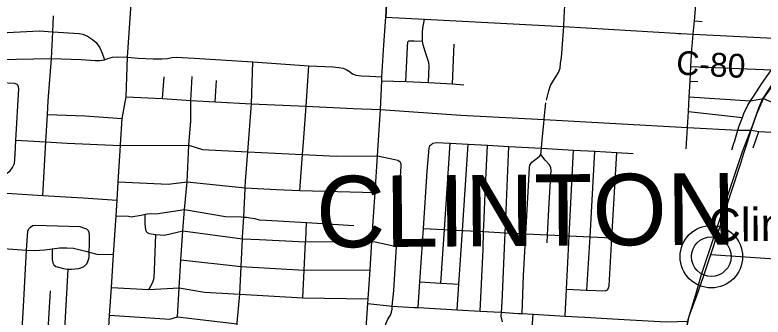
# Model space of a CAD drawing. Extents: x 114843 to 284848, y 317643 to 566895.
# Drawn here: x 207789 to 217204, y 413590 to 417397 of the extents above; entities that cross this region are included whole.
import ezdxf

# ---------------------------------------------------------------- set-up
doc = ezdxf.new("R2010")
doc.units = 0
for name, color, linetype in [('GM_X_City_Street', 7, 'Continuous'), ('GM_X_County_Road', 7, 'Continuous'), ('GM_X_County_Road_Text', 7, 'Continuous'), ('GM_X_Rail_Line', 7, 'Continuous'), ('GM_X_Township_Road', 7, 'Continuous'), ('GM_X_Township_Text', 7, 'Continuous'), ('GM_X_Unincorporated', 7, 'Continuous'), ('GM_X_Unincorporated_Location', 7, 'Continuous'), ('GM_X_Unincorporated_Text', 7, 'Continuous')]:
    doc.layers.add(name, color=color, linetype=linetype)

msp = doc.modelspace()

# ---------------------------------------------------------------- linework, layer by layer
at = {"layer": 'GM_X_City_Street'}
for p, q in [((212455, 417368.3), (212486.4, 417928)), ((212433.4, 417020.9), (212455, 417368.3)), ((213296.5, 416527.5), (213315.9, 417027.1)), ((209647.3, 416343.3), (209665.8, 416616.6)), ((210310.6, 416300.1), (210327.1, 416570.8)), ((212231.1, 413758.8), (212537.8, 413726.8)), ((213955.1, 413647), (214127.7, 413634.9))]:
    msp.add_line(p, q, dxfattribs=at)
for points in [[(214477.4, 416323.3), (214509.4, 416441.9), (214530.6, 416509), (214565.3, 416569.5), (214631.4, 416673.6), (214649.4, 416727.3), (214655.6, 416789.2), (214666.8, 416861.2), (214697.4, 417252.8), (214700.3, 417371), (214726.4, 417807.9), (214730.6, 417875.9), (214723, 417945.2), (214692.9, 418007.9), (214656.2, 418052), (214614.6, 418116.2), (214607.8, 418153.1)], [(208918.8, 412624.7), (208935.7, 412901.7), (208956.3, 413238.2), (208979.3, 413614.8), (209002.7, 413963.6), (209030.5, 414377.5), (209061.6, 414865.4), (209074.2, 415063.4), (209088.9, 415294.4), (209118.1, 415753.3), (209118.7, 415762.8), (209140.1, 416093.7), (209189.9, 416363), (209207.5, 416865.8), (209249.1, 417476.5), (209251.9, 417516.6)], [(208139.2, 415123.5), (208178.6, 415797), (208198.9, 416143.6), (208208.9, 416313.9), (208248.5, 416850.1), (208264.7, 417185.8), (208274.4, 417384.3)], [(212992.4, 416545.6), (213001.3, 416754.4), (212998, 416796.1), (212979.7, 416849.7), (212950.8, 416937.4), (212924.9, 417020.8), (212918.6, 417065.4), (212917.8, 417174.3), (212923.4, 417229.5), (212942.9, 417341.9)], [(207186.4, 417126.4), (207210.4, 417140.4), (207254.5, 417162.3), (207344.7, 417176.1), (207526.9, 417167.7), (208093.8, 417196.9), (208264.7, 417185.8), (208597.1, 417164.8), (208643.8, 417152.7), (208703.8, 417127.6), (208765.4, 417088.4), (208813, 417047.6), (208855.4, 416982.6), (208887, 416916.1), (208914.8, 416833.2)], [(212709, 416559.9), (212724.4, 416906), (212728.3, 416997), (212733.8, 417059.6), (212747.1, 417068.7), (212811.2, 417069.2), (212918.6, 417065.4)], [(212149, 412388.3), (212188.2, 413090), (212210.7, 413455.7), (212231.1, 413758.8), (212235, 413821.3), (212257.5, 414184.3), (212278.4, 414541.3), (212301.3, 414857.4), (212322.5, 415159.7), (212350.5, 415620.8), (212387.9, 416206.2), (212405.7, 416566.8), (212408.1, 416615.7), (212433.4, 417020.9)], [(207578.3, 416834.7), (208248.5, 416850.1), (208621.3, 416835.7), (208798.4, 416822.2), (208855.8, 416821.9), (208914.8, 416833.2), (208959.8, 416847.2), (209018, 416863.3), (209079.6, 416868.3), (209207.5, 416865.8), (209341.1, 416853.3), (209529.6, 416844.6), (209640.7, 416842), (209709.1, 416849.2), (209763.9, 416859.7), (209817, 416866.7), (210043.3, 416853.9), (210784, 416807), (211489.6, 416756.7), (211789.8, 416742.9), (211864.9, 416736), (211920.3, 416725.3), (211957.3, 416710.8), (212000.6, 416682.9), (212035.2, 416656), (212079.6, 416637.9), (212146.1, 416629.8), (212256.8, 416624.4), (212408.1, 416615.7)], [(210470.9, 412216.1), (210492, 412259.2), (210510.8, 412362.9), (210519.6, 412493.9), (210526.2, 412669.8), (210536.7, 412843.8), (210554.3, 413142.3), (210560.7, 413221.1), (210585.5, 413503.3), (210586.6, 413515.6), (210618.4, 413877.2), (210635.6, 414226.3), (210653.4, 414575.5), (210654.5, 414595.8), (210667.7, 414849.9), (210686.5, 415211.2), (210686.8, 415217.2), (210691.3, 415303.5), (210719, 415672.7), (210764.6, 416278.6), (210784, 416807)], [(211375.9, 415184.2), (211409.6, 415637.4), (211421.3, 415794.8), (211453.3, 416245.9), (211489.6, 416756.7)], [(209836.1, 413591.5), (209856.4, 413959.1), (209876.8, 414310.3), (209900.4, 414674.6), (209921.4, 414943.7), (209955, 415295), (209977.9, 415754.4), (210001.9, 416063), (210003.8, 416318), (210020.2, 416621.8)], [(207126.3, 416561.1), (207399.4, 416554.5), (207451.7, 416552), (207783.9, 416535.5), (207811.9, 416523.4), (207825.9, 416511.4)], [(207585.1, 415343.3), (207665.3, 415385.2), (207729.5, 415433.1), (207759.6, 415475.1), (207783.8, 415523.2), (207792, 415639.5), (207801.9, 415817.9), (207837.8, 416467.2), (207835.9, 416491.3), (207825.9, 416511.4)], [(212405.7, 416566.8), (212709, 416559.9), (212992.4, 416545.6), (213296.5, 416527.5), (213436.1, 416514.4)], [(209189.9, 416363), (209647.3, 416343.3), (210003.8, 416318), (210310.6, 416300.1), (210764.6, 416278.6), (211453.3, 416245.9), (212045.9, 416217.8), (212387.9, 416206.2), (213400.3, 416135.4)], [(208198.9, 416143.6), (208670.2, 416124.4), (209140.1, 416093.7)], [(207801.9, 415817.9), (208178.6, 415797), (208447.2, 415782.2), (209118.1, 415753.3), (209977.9, 415754.4), (210151.4, 415701.8), (210719, 415672.7), (211409.6, 415637.4), (211839.5, 415615.4), (212350.5, 415620.8), (212568.4, 415575.5), (212608.4, 415565.4), (212636.4, 415547.3)], [(212864.8, 413708.7), (212885.7, 414034.6), (212905.1, 414336.9), (212929.6, 414704.3), (212978, 415427.9), (213000.1, 415718.8), (213011.1, 415750), (213033.8, 415769.1)], [(213033.8, 415769.1), (213049.8, 415783.3), (213095.8, 415791.6), (213266.8, 415781.9), (213492.6, 415769.2), (213734.8, 415755.5), (214005.4, 415740.3), (214413.8, 415717.2), (214817.3, 415694.4), (215087.9, 415679.2), (215364.7, 415663.6), (215569.4, 415652)], [(213147.4, 414018.8), (213193, 414691.3), (213266.8, 415781.9)], [(213356, 413681.2), (213377.2, 414005), (213421.4, 414680), (213492.6, 415769.2)], [(213642.6, 413665.2), (213679.8, 414442.4), (213687.6, 414666.8), (213689.9, 414735.1), (213707.2, 415146.2), (213734.8, 415755.5)], [(213924.3, 413529.9), (213909.8, 413600), (213912.3, 413649.9), (213918.7, 413776.4), (213957.7, 414653.4), (213965.8, 414833.2), (214005.4, 415740.3)], [(214171.8, 413632.8), (214190.9, 414113.1), (214219.3, 414640.5), (214264.1, 415472.8), (214269.9, 415502.8), (214293.7, 415541.1), (214359.5, 415591.7), (214395.4, 415622), (214406.3, 415638.7), (214413.8, 415717.2), (214424.1, 415824.2)], [(214486.8, 414526), (214492.2, 414627), (214513.5, 415023.4), (214536.8, 415442.5), (214532.6, 415470.6), (214514.3, 415506.6), (214463.8, 415566.3), (214406.3, 415638.7)], [(214711.6, 413602.9), (214728.7, 413940.6), (214762.7, 414613.6), (214817.3, 415694.4)], [(214987.7, 413929.4), (215026.1, 414600.6), (215087.9, 415679.2)], [(215246.1, 413931.8), (215254.1, 413943.9), (215267.8, 413984.1), (215302.6, 414586.9), (215364.7, 415663.6)], [(212410.6, 412370.6), (212391.6, 412484.9), (212412.3, 412785.5), (212425.9, 413054.1), (212429, 413116.2), (212443.7, 413412.9), (212457.9, 413505), (212480.1, 413563.1), (212514.2, 413615.2), (212526.3, 413651.2), (212534.4, 413691.3), (212537.8, 413726.8), (212556.9, 413923.7), (212589, 414478.4), (212625.5, 415108.3), (212648.3, 415485.1), (212648.4, 415521.2), (212636.4, 415547.3)], [(209088.9, 415294.4), (209717.9, 415263.8), (209955, 415295), (210686.8, 415217.2), (211079.6, 415198.3), (211375.9, 415184.2), (212322.5, 415159.7)], [(207026, 415186.3), (207621.5, 415153.5), (208139.2, 415123.5), (208648, 415094.1), (209074.2, 415063.4)], [(209061.6, 414865.4), (209216.3, 414860.1), (209252.3, 414854.1), (209274.4, 414858), (209378.6, 414873.8), (209429.6, 414884.7), (209452.7, 414889.6), (209492.8, 414895.5), (209562.9, 414891.3), (209921.4, 414943.7), (210438, 414859.1), (210636.4, 414851.2), (210667.7, 414849.9), (210704.3, 414848.4), (210744.4, 414842.3), (210806.4, 414830.1), (210860.5, 414816), (210952.6, 414809.7), (211459.1, 414779.9), (212055.9, 414744.8)], [(209454.2, 414655.1), (209448.2, 414655.1), (209434.2, 414691.2), (209428.4, 414763.4), (209429.6, 414884.7)], [(207872.9, 413314.5), (207891.2, 413641.4), (207936, 414431), (207953.1, 414670.5), (207965.6, 414702.4), (207985.9, 414724.2)], [(207985.9, 414724.2), (208010.1, 414741.9), (208042.2, 414749.4), (208604.2, 414729.6), (208664, 414710.8), (208689.9, 414702.4), (208707.7, 414684.1)], [(211411.2, 413833.6), (211428.7, 414180.6), (211446.7, 414536.1), (211447.8, 414557.3), (211459.1, 414779.9)], [(212929.6, 414704.3), (213181.9, 414691.8), (213193, 414691.3), (213421.4, 414680), (213434.1, 414679.3), (213687.6, 414666.8), (213957.7, 414653.4), (214219.3, 414640.5), (214492.2, 414627), (214762.7, 414613.6), (215026.1, 414600.6), (215302.6, 414586.9), (215502.3, 414577)], [(208723.9, 414409.2), (208727.3, 414509.5), (208726.8, 414617.7), (208723.3, 414655.8), (208713.6, 414676), (208707.7, 414684.1)], [(209454.2, 414655.1), (209478.2, 414643), (209534.3, 414632.9), (209562.7, 414630.7), (209670.4, 414622.5), (209900.4, 414674.6), (210653.4, 414575.5), (210866, 414565.4), (211446.7, 414536.1), (212278.4, 414541.3), (212324.4, 414538.1), (212589, 414478.4)], [(209473, 413938.8), (209508.9, 413995.5), (209527, 414041.5), (209539.1, 414083.6), (209545.3, 414179.8), (209562.7, 414630.7)], [(207609.5, 414455), (207646, 414452.3), (207936, 414431), (208037.9, 414426.9), (208164.1, 414437.1), (208258, 414447.8), (208350.5, 414460.6), (208440.6, 414463.4), (208524.5, 414456.2), (208682.1, 414421.9), (208723.9, 414409.2), (208817.7, 414384), (209030.5, 414377.5)], [(208258, 414447.8), (208257.3, 414375.7), (208258.4, 414313.6), (208267.9, 414271.4), (208277.6, 414249.2), (208305.4, 414228.8), (208401, 414201.4), (208446.9, 414192.7), (208459.6, 414193), (208501, 414194), (208595.1, 414200.7), (208653.4, 414223.9), (208691.9, 414259.5), (208708.4, 414291.3), (208723, 414341.2), (208723.9, 414409.2)], [(209876.8, 414310.3), (210635.6, 414226.3), (211428.7, 414180.6), (212257.5, 414184.3)], [(208378.7, 412590.7), (208411.4, 413288.1), (208418.2, 413432.9), (208459.6, 414193)], [(209002.7, 413963.6), (209473, 413938.8), (209856.4, 413959.1), (210175.6, 413901.6), (210618.4, 413877.2), (211411.2, 413833.6), (212235, 413821.3)], [(212885.7, 414034.6), (213147.4, 414018.8), (213377.2, 414005)], [(208150.1, 412599.2), (208198.8, 413298.5), (208207.9, 413429.4), (208235, 413922.5)], [(214728.7, 413940.6), (214987.7, 413929.4), (215216.2, 413919.6), (215246.1, 413931.8)], [(212537.8, 413726.8), (212813.1, 413711.6), (212864.8, 413708.7), (213356, 413681.2), (213642.6, 413665.2), (213905.7, 413650.4), (213912.3, 413649.9), (213916.2, 413649.7), (213955.1, 413647)], [(208979.3, 413614.8), (209736.3, 413561.9), (209836.1, 413591.5), (210585.5, 413503.3)]]:
    msp.add_lwpolyline(points, dxfattribs=at)
at = {"layer": 'GM_X_County_Road'}
for p, q in [((212486.4, 417928), (212455, 417368.3)), ((216958.6, 415642.1), (216990.1, 415743.7)), ((216927, 415540.6), (216958.6, 415642.1))]:
    msp.add_line(p, q, dxfattribs=at)
for points in [[(217071.1, 415996.3), (217126.5, 416149.4), (217209, 416342), (217286.8, 416447.7), (217473.6, 416711.8), (217755.9, 417084.6), (217998.7, 417434.9)], [(212455, 417368.3), (212942.9, 417341.9), (214697.4, 417252.8), (216101.3, 417166.4), (216138.1, 417164.6), (216169.3, 417163)], [(216169.3, 417163), (216325.2, 417155.2), (217590.7, 417092.7), (217755.9, 417084.6)], [(216990.1, 415743.7), (217053.2, 415946.9), (217071.1, 415996.3)], [(216129.2, 412306.7), (216135.9, 412412.4), (216155.9, 412675), (216155.6, 412714.5), (216183.6, 413062.5), (216198.5, 413182), (216225.3, 413357.3), (216260.5, 413539.7), (216274.9, 413601.5), (216362.2, 413834.5), (216459.5, 414113.1), (216547.9, 414379.4), (216908.1, 415479.6), (216927, 415540.6)], [(216547.9, 414379.4), (217352.2, 414325.5), (217399.5, 414323)]]:
    msp.add_lwpolyline(points, dxfattribs=at)
at = {"layer": 'GM_X_Rail_Line'}
msp.add_lwpolyline([(219491.3, 427909.7), (218985, 418969.4), (218918.3, 418742.1), (218808.2, 418578.5), (217729.7, 417088.6), (217319.5, 416524.5), (217197.5, 416338.2), (217145.7, 416222.4), (217066.5, 415993.7), (216940.7, 415673.1), (216425, 414123.5), (216354.8, 413870.9), (216255.8, 413556.7), (216173.7, 413117.4), (216156.3, 412749.3), (216118.4, 412204.4), (216085.3, 411763.7), (215956.5, 409499.4), (215888.9, 408435.2), (215803.9, 407002.9), (215746.3, 406887.1), (214644.2, 404577.3), (213854.9, 402901.9), (212791.1, 400740.6)], dxfattribs=at)
at = {"layer": 'GM_X_Township_Road'}
for p, q in [((216340.7, 417323.2), (216438.1, 417315)), ((216285.4, 416564), (216382.8, 416557.7)), ((216263.9, 416182.3), (216944.6, 416104.3)), ((214424.1, 415824.2), (214444.4, 416027)), ((217080.1, 415724), (217151.6, 415929.3)), ((216811.1, 415695.5), (216841.9, 415794.8))]:
    msp.add_line(p, q, dxfattribs=at)
for points in [[(216311.1, 417001.9), (216325.2, 417155.2), (216340.7, 417323.2), (216358.7, 417519), (216376.7, 417714.3), (216393.4, 417896.4), (216409.7, 418073), (216431.9, 418314.4), (216454.7, 418695.1), (216464.9, 418860.3), (216474.9, 419023.3), (216476.2, 419048.3), (216475.4, 419082.3)], [(216841.9, 415794.8), (216843.4, 415799.7), (216888.1, 415943.7), (216904.9, 415997.9), (216944.6, 416104.3), (216963.9, 416156.1), (217012.6, 416262.1), (217047.5, 416315.3), (217083.3, 416370), (217188.5, 416531.9), (217312.1, 416703.9), (217406.7, 416835.6), (217590.7, 417092.7), (217675.5, 417211.2), (217820.2, 417409.6), (218114.8, 417813.2)], [(216237.3, 415709), (216252.5, 415978.7), (216263.9, 416182.3), (216274.2, 416365.4), (216285.4, 416564), (216295.7, 416748.2), (216308.2, 416971.2), (216311.1, 417001.9)], [(216295.7, 416748.2), (217312.1, 416703.9), (217473.6, 416711.8), (217580, 416692.2), (218316.7, 416660)], [(216274.2, 416365.4), (217047.5, 416315.3), (217209, 416342), (217313.7, 416298.1), (218219.4, 416239.4)], [(214444.4, 416027), (214449.5, 416077.7), (214450.6, 416088.9), (214470.5, 416287.5)], [(213400.3, 416135.4), (214449.5, 416077.7), (216252.5, 415978.7), (216888.1, 415943.7), (217053.2, 415946.9), (217102.4, 415938.1)], [(217102.4, 415938.1), (217151.6, 415929.3), (218135.2, 415875.2)], [(214127.7, 413634.9), (214171.8, 413632.8), (214312.6, 413625.8), (214711.6, 413602.9), (214960.6, 413588.6), (215382.3, 413564.3), (215986, 413529.6), (216260.5, 413539.7)], [(214210.5, 412480.8), (214226.8, 412522.8), (214252.4, 412825.6), (214312.6, 413625.8)]]:
    msp.add_lwpolyline(points, dxfattribs=at)
at = {"layer": 'GM_X_Unincorporated'}
for radius in [392.9, 249]:
    msp.add_circle((216552.7, 414351.1), radius, dxfattribs=at)
at = {"layer": 'GM_X_Unincorporated_Location'}
msp.add_line((216552.7, 414351.1), (216552.7, 414351.1), dxfattribs=at)

# ---------------------------------------------------------------- texts
at = {"layer": 'GM_X_County_Road_Text'}
msp.add_text('C-80', height=300.01, rotation=357.02607, dxfattribs=at).set_placement((216105.8, 416646.6))
at = {"layer": 'GM_X_Township_Text'}
msp.add_text('CLINTON', height=900.04, rotation=0.41394, dxfattribs=at).set_placement((211581.7, 414466.6))
at = {"layer": 'GM_X_Unincorporated_Text'}
msp.add_text('Clinton', height=417.02, rotation=0.41409, dxfattribs=at).set_placement((216522.4, 414542.4))

doc.saveas('drawing.dxf')
